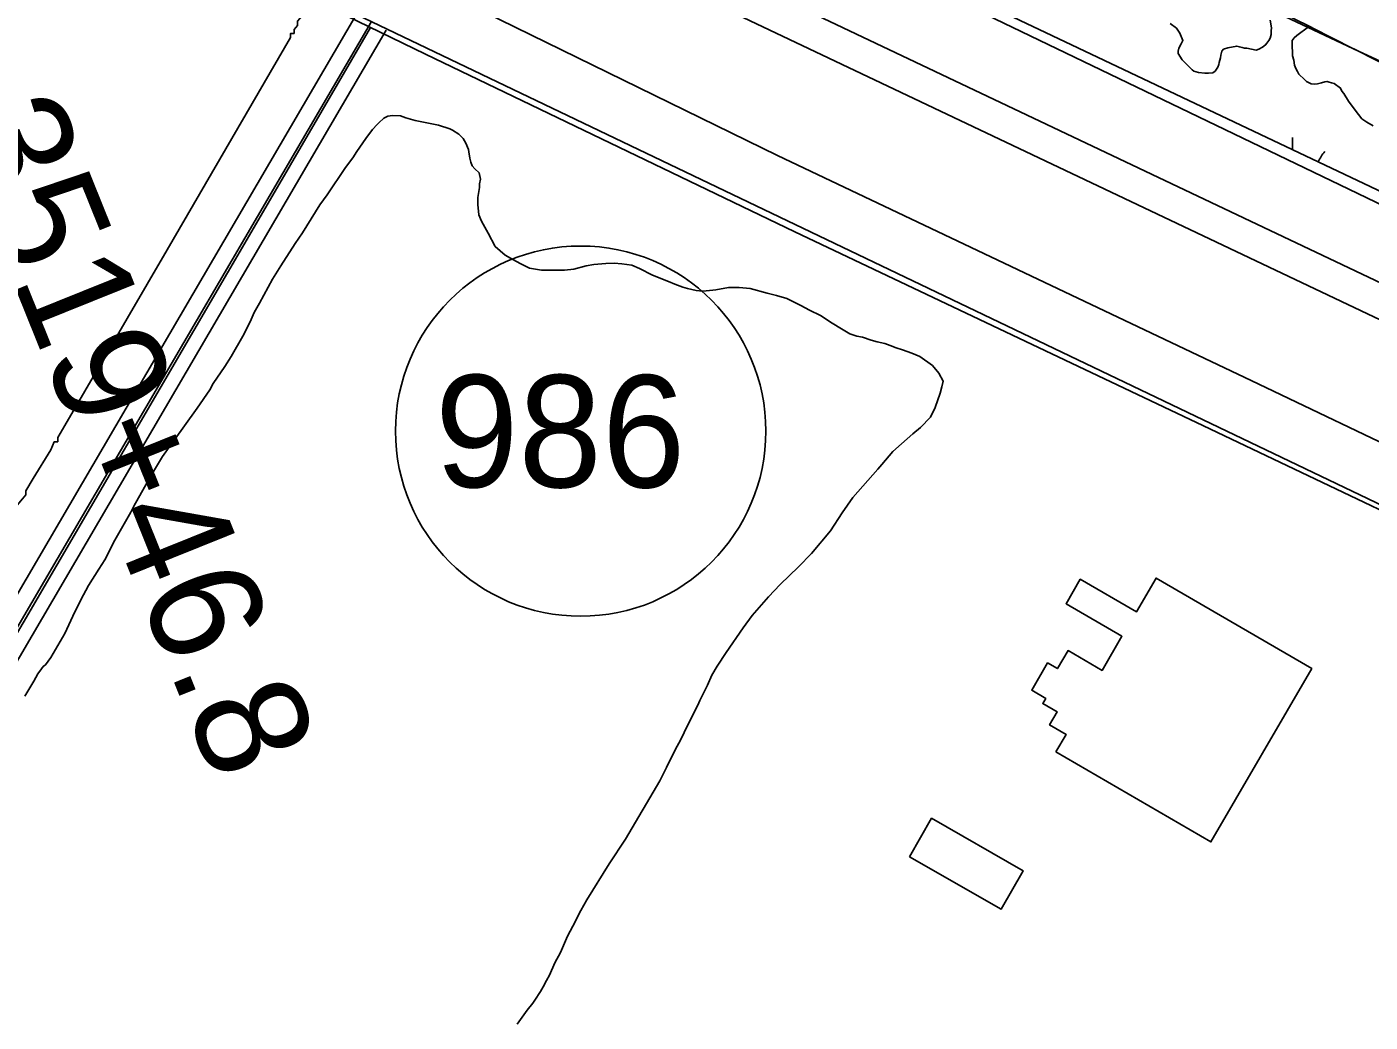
# Model space of a CAD drawing. Extents: x 3313442 to 3351311, y 721974 to 747360.
# Drawn here: x 3317846 to 3319043, y 731580 to 732467 of the extents above; entities that cross this region are included whole.
import ezdxf

# ---------------------------------------------------------------- set-up
doc = ezdxf.new("R2010")
doc.units = 0
for name, color, linetype in [('V-BLDG-OTLN', 7, 'Continuous'), ('V-BORW-LINE', 7, 'Continuous'), ('V-LEVE-TOET', 7, 'Continuous'), ('V-ROAD-CNTR', 7, 'Continuous'), ('V-ROAD-IDEN', 7, 'Continuous'), ('V-SITE-VEGE', 7, 'Continuous'), ('V-SURV-IDEN', 7, 'Continuous'), ('V-SURV-LINE', 7, 'Continuous'), ('V-UTIL-LINE', 7, 'Continuous'), ('V-WETL-SWMP', 7, 'Continuous')]:
    doc.layers.add(name, color=color, linetype=linetype)

msp = doc.modelspace()

# ---------------------------------------------------------------- linework, layer by layer
at = {"layer": 'V-BLDG-OTLN'}
for points in [[(3318763.3, 731821), (3318772.3, 731836.5), (3318757.6, 731845), (3318764.3, 731856.6), (3318751.6, 731863.9), (3318754.3, 731868.4), (3318741.7, 731875.8), (3318755.9, 731900.2), (3318764.7, 731895.1), (3318774.1, 731911.2), (3318804.4, 731893.5), (3318822.1, 731924), (3318772.3, 731953), (3318785, 731974.8), (3318835.1, 731945.6), (3318852.6, 731975.8), (3318991.3, 731895.2), (3318901.4, 731740.7)], [(3318632.8, 731727.3), (3318652.5, 731761.7), (3318734.1, 731714.9), (3318714.4, 731680.6)]]:
    msp.add_lwpolyline(points, close=True, dxfattribs=at)
at = {"layer": 'V-BORW-LINE'}
msp.add_lwpolyline([(3318118.5, 732966.1), (3318090, 732934.4), (3318087.2, 732919), (3318091.9, 732903.8), (3318112.5, 732875.3), (3318161.6, 732833.4), (3318214.6, 732801.5), (3318479.4, 732691.2), (3318741.7, 732584.2), (3318887.1, 732514.5), (3319032.9, 732445.4), (3319247.1, 732346.7), (3319462.2, 732249.8), (3319626.9, 732183), (3319792.3, 732118.2), (3319958.5, 732036.4)], dxfattribs=at)
msp.add_spline([(3319993.3, 732382.9), (3320043, 732355.8), (3320179.6, 732295.5), (3320322.2, 732249.4), (3320420.7, 732224.2), (3320630.7, 732205.1), (3320686.7, 732182.9), (3320827.8, 732160.9), (3320883.1, 732100.4), (3320856.9, 732062.3), (3320861.5, 732018.5), (3320977.1, 731980.6), (3321055.2, 731911), (3321018.8, 731819.7), (3320857.3, 731837.6), (3320475.7, 731857.9), (3320125.5, 731953.6), (3319792.3, 732118.2), (3319462.2, 732249.8), (3319032.9, 732445.4), (3318741.7, 732584.2), (3318214.6, 732801.5), (3318090, 732934.4), (3318269.4, 733048), (3318529.3, 733119.1), (3318670.5, 733085.4), (3318641.4, 733011.8), (3318623.7, 732950.5), (3318827.3, 732818.7), (3319059.7, 732703.7), (3319229.7, 732659.1), (3319351.4, 732713.4), (3319554.1, 732665.1), (3319636, 732623.6), (3319623, 732571.3), (3319644.5, 732548.3), (3319779.6, 732478.9), (3319917.6, 732419), (3319993.3, 732382.9)], degree=3, dxfattribs=at)
at = {"layer": 'V-LEVE-TOET'}
for points in [[(3317844, 732887.2), (3318021.2, 732797.4), (3318244.8, 732694.1), (3318414.4, 732613.9), (3318709, 732474.3), (3319134.9, 732269.2), (3319577.4, 732059.4), (3319802.2, 731944), (3319971.4, 731860.2)], [(3319961.8, 731662.8), (3319663.9, 731804.8), (3319399.9, 731930.9), (3318937.3, 732151.9), (3318515.1, 732352.5), (3318102.9, 732554.5), (3317721.8, 732725.5), (3317654.4, 732763.1), (3317617.7, 732780.6), (3317596.3, 732789), (3317574.9, 732796.5), (3317571.4, 732797.8)]]:
    msp.add_lwpolyline(points, dxfattribs=at)
at = {"layer": 'V-ROAD-CNTR'}
for points in [[(3319822.5, 731667), (3319805.3, 731674.9), (3319683.4, 731733.9), (3319438.7, 731852), (3319194.9, 731968.5), (3318900.6, 732108.9), (3318530.5, 732284.5), (3318201.5, 732442.9), (3317919.3, 732580.1), (3317678.3, 732693.4), (3317647.6, 732705.3), (3317616.1, 732718.1), (3317571.4, 732731.6)], [(3317740.9, 732669.5), (3319684.5, 731738.7), (3319985.1, 731593.6)], [(3317570.4, 731474.9), (3318153.4, 732471.9)], [(3317570.9, 731505.4), (3318140.5, 732479.5)], [(3317572.7, 731471.8), (3317812.8, 731884.5), (3318055, 732299.3), (3318135.7, 732437.5), (3318152.5, 732466.7)], [(3317583.3, 731467.3), (3318166.4, 732464.3)]]:
    msp.add_lwpolyline(points, dxfattribs=at)
at = {"layer": 'V-ROAD-IDEN'}
msp.add_circle((3318339.8, 732106.8), 165, dxfattribs=at)
msp.add_circle((3318339.8, 732106.8), 165, dxfattribs=at)
at = {"layer": 'V-SITE-VEGE'}
for p, q in [((3318164.4, 732385.7), (3318168, 732387.7)), ((3318168, 732387.7), (3318172, 732388.2)), ((3318172, 732388.2), (3318179.3, 732387.8)), ((3318179.3, 732387.8), (3318184.1, 732386.2)), ((3318148.4, 732367.5), (3318154.4, 732375.6)), ((3318154.4, 732375.6), (3318158.4, 732380)), ((3318158.4, 732380), (3318160, 732381.7)), ((3318160, 732381.7), (3318164.4, 732385.7)), ((3318184.1, 732386.2), (3318192.2, 732383.8)), ((3318192.2, 732383.8), (3318198.2, 732382.6)), ((3318198.2, 732382.6), (3318213.1, 732379.5)), ((3318213.1, 732379.5), (3318223.2, 732376.3)), ((3318223.2, 732376.3), (3318225.7, 732375.1)), ((3318225.7, 732375.1), (3318231.3, 732371.5)), ((3318140.3, 732356.2), (3318148.4, 732367.5)), ((3318231.3, 732371.5), (3318235, 732367.5)), ((3318235, 732367.5), (3318237.4, 732363.5)), ((3318237.4, 732363.5), (3318239.8, 732357.9)), ((3318136.7, 732350.5), (3318140.3, 732356.2)), ((3318239.8, 732357.9), (3318240.2, 732355.9)), ((3318240.2, 732355.9), (3318241.1, 732350.2)), ((3318113.9, 732317.4), (3318130.3, 732341.7)), ((3318130.3, 732341.7), (3318136.7, 732350.5)), ((3318241.1, 732350.2), (3318241.9, 732346.6)), ((3318241.9, 732346.6), (3318243.1, 732343.4)), ((3318243.1, 732343.4), (3318245.5, 732340.6)), ((3318245.5, 732340.6), (3318249.2, 732337)), ((3318249.2, 732337), (3318250.4, 732331.3)), ((3318250.4, 732331.3), (3318249.6, 732327.3)), ((3318249.6, 732327.3), (3318249.7, 732324.1)), ((3318107.5, 732308.5), (3318113.9, 732317.4)), ((3318249.7, 732324.1), (3318248.1, 732315.2)), ((3318248.1, 732315.2), (3318248.1, 732308.8)), ((3318091.9, 732283.5), (3318107.5, 732308.5)), ((3318248.1, 732308.8), (3318249, 732299.5)), ((3318249, 732299.5), (3318251.4, 732293.9)), ((3318251.4, 732293.9), (3318257.5, 732283.4)), ((3318085.5, 732274.2), (3318091.9, 732283.5)), ((3318257.5, 732283.4), (3318263.6, 732271.4)), ((3318072.7, 732254), (3318085.5, 732274.2)), ((3318263.6, 732271.4), (3318272.5, 732263.8)), ((3318272.5, 732263.8), (3318279.4, 732259.8)), ((3318279.4, 732259.8), (3318286.6, 732255.8)), ((3318286.6, 732255.8), (3318294.3, 732252.2)), ((3318344.6, 732254), (3318351.5, 732255.3)), ((3318351.5, 732255.3), (3318362.3, 732256.1)), ((3318362.3, 732256.1), (3318369.6, 732256.6)), ((3318369.6, 732256.6), (3318376.4, 732255.8)), ((3318376.4, 732255.8), (3318385.3, 732254.6)), ((3318065.1, 732242.3), (3318072.7, 732254)), ((3318294.3, 732252.2), (3318304.8, 732250.2)), ((3318304.8, 732250.2), (3318325.3, 732250.3)), ((3318325.3, 732250.3), (3318333.8, 732251.2)), ((3318333.8, 732251.2), (3318344.6, 732254)), ((3318385.3, 732254.6), (3318392.2, 732251.8)), ((3318392.2, 732251.8), (3318403.9, 732245.8)), ((3318403.9, 732245.8), (3318418, 732240.3)), ((3318053.6, 732220.9), (3318065.1, 732242.3)), ((3318418, 732240.3), (3318423.7, 732237.9)), ((3318423.7, 732237.9), (3318430.9, 732235.1)), ((3318430.9, 732235.1), (3318435, 732233.9)), ((3318435, 732233.9), (3318442.6, 732232.3)), ((3318442.6, 732232.3), (3318448.7, 732231.5)), ((3318448.7, 732231.5), (3318457.5, 732232.4)), ((3318457.5, 732232.4), (3318460.3, 732232.8)), ((3318460.3, 732232.8), (3318471.6, 732234.9)), ((3318471.6, 732234.9), (3318480.9, 732234.9)), ((3318480.9, 732234.9), (3318490.9, 732233.8)), ((3318490.9, 732233.8), (3318505.9, 732229.8)), ((3318048.8, 732212.4), (3318053.6, 732220.9)), ((3318505.9, 732229.8), (3318514.3, 732227.8)), ((3318514.3, 732227.8), (3318523.6, 732225)), ((3318523.6, 732225), (3318536.1, 732218.7)), ((3318045.2, 732204.3), (3318048.8, 732212.4)), ((3318536.1, 732218.7), (3318543.8, 732214.7)), ((3318543.8, 732214.7), (3318553.5, 732209.9)), ((3318553.5, 732209.9), (3318564, 732203.1)), ((3318038.8, 732191.4), (3318045.2, 732204.3)), ((3318564, 732203.1), (3318572.1, 732197.9)), ((3318572.1, 732197.9), (3318579.7, 732193.5)), ((3318028.4, 732173.2), (3318038.8, 732191.4)), ((3318579.7, 732193.5), (3318585.8, 732191.5)), ((3318585.8, 732191.5), (3318591, 732190.7)), ((3318591, 732190.7), (3318598.7, 732187.9)), ((3318598.7, 732187.9), (3318603.9, 732186.3)), ((3318603.9, 732186.3), (3318610.8, 732184.8)), ((3318610.8, 732184.8), (3318615.6, 732183.2)), ((3318615.6, 732183.2), (3318620.9, 732181.2)), ((3318022.8, 732164.3), (3318028.4, 732173.2)), ((3318620.9, 732181.2), (3318626.5, 732179.2)), ((3318626.5, 732179.2), (3318635, 732176.4)), ((3318635, 732176.4), (3318641.9, 732173.2)), ((3318641.9, 732173.2), (3318653.2, 732165.2)), ((3318012.4, 732149.4), (3318022.8, 732164.3)), ((3318653.2, 732165.2), (3318658.9, 732158.4)), ((3318009.2, 732143.7), (3318012.4, 732149.4)), ((3318658.9, 732158.4), (3318662.9, 732151.2)), ((3318662.9, 732151.2), (3318661.7, 732146.3)), ((3317998, 732127.2), (3318009.2, 732143.7)), ((3318660.1, 732140.7), (3318655.8, 732127.8)), ((3318661.7, 732146.3), (3318660.1, 732140.7)), ((3317967.2, 732084.3), (3317998, 732127.2)), ((3318655.8, 732127.8), (3318651.4, 732119.3)), ((3318651.4, 732119.3), (3318642.6, 732110)), ((3318635.7, 732104.3), (3318625.7, 732095.4)), ((3318642.6, 732110), (3318635.7, 732104.3)), ((3318618.1, 732088.5), (3318608.1, 732077.2)), ((3318625.7, 732095.4), (3318618.1, 732088.5)), ((3317956.4, 732066.5), (3317967.2, 732084.3)), ((3318608.1, 732077.2), (3318604.5, 732072.8)), ((3317941.6, 732039.9), (3317956.4, 732066.5)), ((3318604.5, 732072.8), (3318582.4, 732047.7)), ((3317938.8, 732034.6), (3317941.6, 732039.9)), ((3318582.4, 732047.7), (3318572.8, 732033.9)), ((3317923.6, 732007.6), (3317938.8, 732034.6)), ((3318572.8, 732033.9), (3318562.4, 732017.8)), ((3318562.4, 732017.8), (3318545.6, 731997.6)), ((3317915.7, 731992.2), (3317921.6, 732003.6)), ((3317921.6, 732003.6), (3317923.6, 732007.6)), ((3317910.5, 731983.8), (3317915.7, 731992.2)), ((3318545.6, 731997.6), (3318534, 731985.8)), ((3317901.3, 731969.2), (3317910.5, 731983.8)), ((3318534, 731985.8), (3318517.5, 731970)), ((3317894.5, 731956.3), (3317901.3, 731969.2)), ((3318517.5, 731970), (3318507.1, 731959.1)), ((3317887.3, 731941.8), (3317894.5, 731956.3)), ((3318507.1, 731959.1), (3318492.7, 731942.5)), ((3317880.1, 731926.4), (3317887.3, 731941.8)), ((3318492.7, 731942.5), (3318484.7, 731931.6)), ((3317867.7, 731905), (3317880.1, 731926.4)), ((3318484.7, 731931.6), (3318469.5, 731909.4)), ((3318469.5, 731909.4), (3318461.5, 731897.3)), ((3317859.3, 731894.9), (3317860.9, 731896.9)), ((3317860.9, 731896.9), (3317862.9, 731898.6)), ((3317862.9, 731898.6), (3317867.7, 731905)), ((3318461.5, 731897.3), (3318456.7, 731889.2)), ((3317844.5, 731870.7), (3317852.5, 731884)), ((3317852.5, 731884), (3317856.1, 731890.5)), ((3317856.1, 731890.5), (3317859.3, 731894.9)), ((3318456.7, 731889.2), (3318452.7, 731880.3)), ((3318452.7, 731880.3), (3318445.9, 731866.6)), ((3318444.3, 731862.6), (3318435.1, 731844.4)), ((3318445.9, 731866.6), (3318444.3, 731862.6)), ((3318435.1, 731844.4), (3318429.1, 731831.9)), ((3318429.1, 731831.9), (3318424, 731822.6)), ((3318424, 731822.6), (3318416.4, 731806.9)), ((3318416.4, 731806.9), (3318410.4, 731795.1)), ((3318410.4, 731795.1), (3318379.6, 731743)), ((3318379.6, 731743), (3318365.2, 731721.2)), ((3318365.2, 731721.2), (3318345.2, 731688.9)), ((3318345.2, 731688.9), (3318340, 731679.6)), ((3318340, 731679.6), (3318332.8, 731665.5)), ((3318328.1, 731656.6), (3318321.7, 731642.1)), ((3318332.8, 731665.5), (3318328.1, 731656.6)), ((3318316.9, 731632.8), (3318312.1, 731621.9)), ((3318321.7, 731642.1), (3318316.9, 731632.8)), ((3318312.1, 731621.9), (3318309.3, 731617)), ((3318306.5, 731611.4), (3318304.1, 731607.4)), ((3318309.3, 731617), (3318306.5, 731611.4)), ((3318297.3, 731596.9), (3318292.1, 731590.8)), ((3318298.9, 731599.7), (3318297.3, 731596.9)), ((3318304.1, 731607.4), (3318298.9, 731599.7)), ((3318292.1, 731590.8), (3318283.3, 731578.3))]:
    msp.add_line(p, q, dxfattribs=at)
for points in [[(3318954.1, 732473.2), (3318955.4, 732466.3), (3318955, 732463.5), (3318955, 732460.3), (3318954.2, 732457.1), (3318953, 732455), (3318951.4, 732452.6), (3318950.2, 732451), (3318947.4, 732449), (3318944.2, 732447.3), (3318941.8, 732446.5), (3318933.3, 732448.1), (3318931.3, 732448.1), (3318929.3, 732448.9), (3318926.8, 732449.3), (3318924.4, 732450.1), (3318916.4, 732448.4), (3318912.7, 732447.2), (3318911.1, 732445.6), (3318910.4, 732442), (3318910, 732439.5), (3318908.8, 732435.5), (3318908.4, 732433.5), (3318907.6, 732431.1), (3318905.2, 732427.8), (3318903.2, 732426.2), (3318899.2, 732425.8), (3318895.9, 732425.8), (3318890.3, 732426.6), (3318886.3, 732427.7), (3318884.6, 732428.9), (3318875.7, 732437.8), (3318872.1, 732443.4), (3318872.1, 732445.4), (3318872.9, 732448.2), (3318874.9, 732451.9), (3318876.5, 732455.1), (3318873.6, 732461.5), (3318870.8, 732465.9), (3318865.1, 732470.3)], [(3319046.1, 732378.9), (3319040.5, 732382.1), (3319036, 732385.3), (3319032.8, 732388.9), (3319028.3, 732395.3), (3319023.9, 732401), (3319019.8, 732407.8), (3319018.2, 732409.8), (3319017, 732412.6), (3319011.3, 732416.6), (3319008.9, 732417.4), (3319006.9, 732417.8), (3319004.9, 732418.6), (3319002.8, 732418.2), (3319000, 732417.4), (3318996.4, 732416.5), (3318993.6, 732416.1), (3318990.8, 732416.5), (3318986.7, 732418.5), (3318984.7, 732420.1), (3318979.9, 732424.9), (3318978.6, 732427.3), (3318977, 732430.1), (3318975.8, 732433), (3318975.4, 732437.4), (3318974.1, 732441.4), (3318974.1, 732444.2), (3318973.7, 732449.9), (3318973.7, 732455.1), (3318975.7, 732457.5), (3318978.1, 732459.6), (3318988.5, 732467.3)]]:
    msp.add_lwpolyline(points, dxfattribs=at)
at = {"layer": 'V-SURV-LINE'}
for points in [[(3317607.2, 732925.3), (3319633.3, 731963.3)], [(3319620.5, 731936.2), (3317594.4, 732898.2)]]:
    msp.add_lwpolyline(points, dxfattribs=at)
at = {"layer": 'V-UTIL-LINE'}
msp.add_lwpolyline([(3317572.6, 731581.7), (3317707.2, 731817.2), (3317776.3, 731937.2), (3317836.1, 732039.1), (3317842.3, 732046.4), (3317845.5, 732050), (3317845.5, 732053.7), (3317851.8, 732064.6), (3317867.5, 732090.1), (3317870.7, 732097.4), (3317873.8, 732097.4), (3317873.8, 732101), (3317880.1, 732111.9), (3317971.3, 732268.4), (3318081.3, 732457.6), (3318081.3, 732461.3), (3318084.4, 732461.3), (3318084.4, 732464.9), (3318087.6, 732468.5), (3318087.6, 732472.2), (3318093.8, 732479.5), (3318097, 732483.1)], dxfattribs=at)
at = {"layer": 'V-WETL-SWMP'}
msp.add_line((3318974.2, 732357.7), (3318974.2, 732368.4), dxfattribs=at)
msp.add_lwpolyline([(3319055.3, 732319.2), (3318650, 732511.9), (3318372.7, 732647.1), (3318354.9, 732659.1), (3318350.5, 732663.5), (3318344.4, 732672.8), (3318345.5, 732682.8), (3318334.6, 732693.3), (3318318.8, 732706.9), (3318293.8, 732722.1), (3318274, 732731.7), (3318271.2, 732737.3)], dxfattribs=at)
msp.add_arc((3319029.6, 732333.2), 35.2, 139.5578, 157.2034, dxfattribs=at)

# ---------------------------------------------------------------- texts
at = {"layer": 'V-ROAD-IDEN'}
msp.add_text('986', height=100, rotation=359.9167, dxfattribs=at).set_placement((3318209.9, 732056.9))
at = {"layer": 'V-SURV-IDEN'}
msp.add_text('3519+46.8', height=100, rotation=291.9296, dxfattribs=at).set_placement((3317777.1, 732380.4))

doc.saveas('drawing.dxf')
